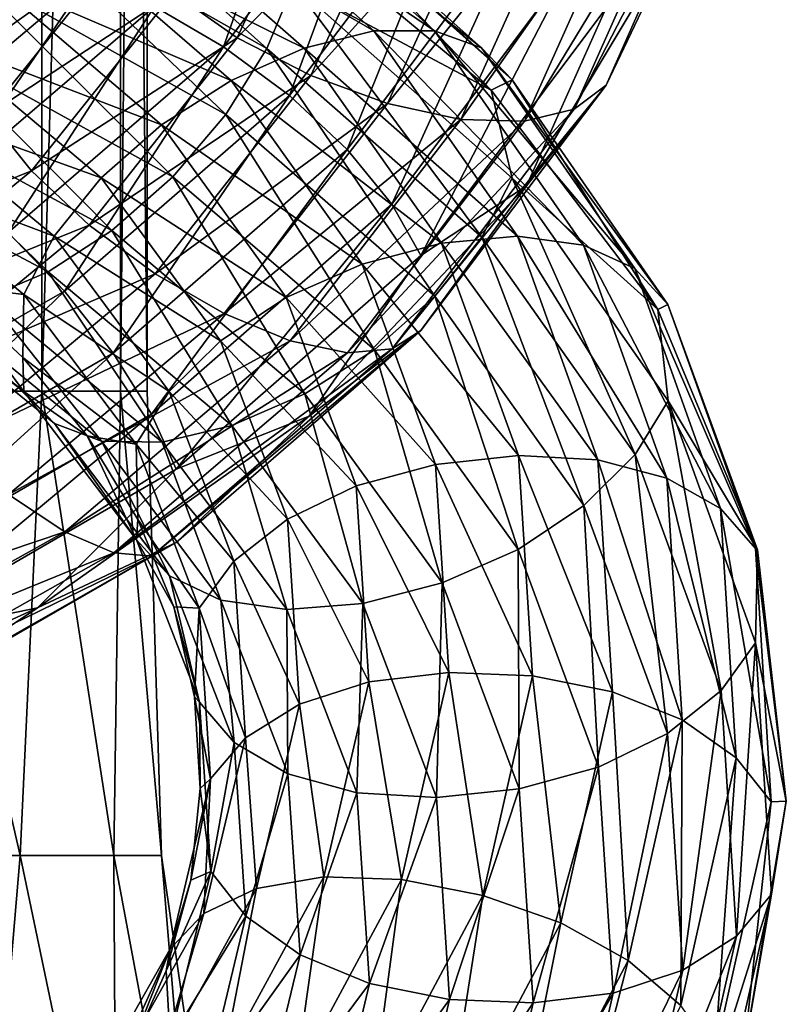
# Model space of a CAD drawing. Header units: metres. Extents: x -40 to 117, y -433 to 89.
# Tile 306 of 656: x 12 to 19, y -45 to -35. Entities that reach past the tile are written whole.
import ezdxf

# ---------------------------------------------------------------- set-up
doc = ezdxf.new("R2010")
doc.units = ezdxf.units.M
doc.layers.add('solid_506114_24501146_02', color=7, linetype='CONTINUOUS')

msp = doc.modelspace()

# ---------------------------------------------------------------- linework, layer by layer
at = {"layer": 'solid_506114_24501146_02'}
for points in [[(12.010345, -13.330127, 388.975098), (10.808996, -13.330127, 391.222565), (10.809105, -38.925568, 391.222412)], [(10.808996, -13.330127, 376.777435), (12.010345, -13.330127, 379.024902), (10.809105, -38.925568, 376.777588)], [(12.010345, -13.330127, 388.975098), (10.809105, -38.925568, 391.222412), (12.010434, -38.925568, 388.974884)], [(12.010345, -13.330127, 379.024902), (12.010434, -38.925568, 379.025116), (10.809105, -38.925568, 376.777588)], [(12.7502, -13.330127, 386.536224), (12.010345, -13.330127, 388.975098), (12.010434, -38.925568, 388.974884)], [(12.010345, -13.330127, 379.024902), (12.7502, -13.330127, 381.463776), (12.010434, -38.925568, 379.025116)], [(12.7502, -13.330127, 386.536224), (12.010434, -38.925568, 388.974884), (12.750209, -38.925568, 386.536163)], [(12.7502, -13.330127, 381.463776), (12.750209, -38.925568, 381.463837), (12.010434, -38.925568, 379.025116)], [(12.7502, -13.330127, 386.536224), (12.750209, -38.925568, 386.536163), (13, -38.925568, 384)], [(13, -13.330127, 384), (12.7502, -13.330127, 386.536224), (13, -38.925568, 384)], [(12.7502, -13.330127, 381.463776), (13, -13.330127, 384), (12.750209, -38.925568, 381.463837)], [(13, -13.330127, 384), (13, -38.925568, 384), (12.750209, -38.925568, 381.463837)], [(13.069021, -35.31535, 893.441772), (14.527648, -33.407558, 895.348816), (13.716538, -35.693203, 893.20752)], [(14.527648, -33.407558, 895.348816), (15.247434, -33.674156, 895.182068), (13.716538, -35.693203, 893.20752)], [(18.419935, -33.533875, 899.626343), (18.10021, -33.817287, 900.194336), (17.004879, -36.278214, 897.850708)], [(17.305256, -36.052078, 897.25885), (18.419935, -33.533875, 899.626343), (17.004879, -36.278214, 897.850708)], [(18.008055, -34.582973, 897.750366), (18.419935, -33.533875, 899.626343), (17.305256, -36.052078, 897.25885)], [(11.804638, -33.639141, 931.454529), (11.599738, -34.280628, 931.817078), (14.123485, -35.709156, 929.714722)], [(14.372965, -35.107059, 929.32843), (11.804638, -33.639141, 931.454529), (14.123485, -35.709156, 929.714722)], [(13.844773, -35.609489, 899.35321), (14.736554, -33.680141, 901.370056), (13.245987, -35.188141, 899.186646)], [(13.716538, -35.693203, 893.20752), (15.247434, -33.674156, 895.182068), (14.33663, -36.151161, 893.138733)], [(15.470253, -33.922112, 901.435791), (14.736554, -33.680141, 901.370056), (13.844773, -35.609489, 899.35321)], [(15.247434, -33.674156, 895.182068), (15.936733, -34.027531, 895.179932), (14.33663, -36.151161, 893.138733)], [(13.236331, -33.869415, 926.305115), (13.733657, -33.795155, 926.885315), (15.695271, -35.543243, 924.596008)], [(13.733657, -33.795155, 926.885315), (14.120585, -33.900879, 927.535461), (16.137466, -35.7033, 925.190857)], [(15.695271, -35.543243, 924.596008), (13.733657, -33.795155, 926.885315), (16.137466, -35.7033, 925.190857)], [(18.10021, -33.817287, 900.194336), (17.605757, -34.013447, 900.697754), (16.540348, -36.391399, 898.397034)], [(17.004879, -36.278214, 897.850708), (18.10021, -33.817287, 900.194336), (16.540348, -36.391399, 898.397034)], [(12.663831, -34.12096, 925.84082), (13.236331, -33.869415, 926.305115), (15.126912, -35.543797, 924.083923)], [(15.126912, -35.543797, 924.083923), (13.236331, -33.869415, 926.305115), (15.695271, -35.543243, 924.596008)], [(14.120585, -33.900879, 927.535461), (14.371405, -34.169289, 928.198181), (16.42411, -36.003273, 925.814819)], [(16.137466, -35.7033, 925.190857), (14.120585, -33.900879, 927.535461), (16.42411, -36.003273, 925.814819)], [(14.534073, -35.963039, 899.343201), (15.470253, -33.922112, 901.435791), (13.844773, -35.609489, 899.35321)], [(16.236403, -34.066006, 901.339661), (15.470253, -33.922112, 901.435791), (14.534073, -35.963039, 899.343201)], [(14.33663, -36.151161, 893.138733), (15.936733, -34.027531, 895.179932), (14.875297, -36.656277, 893.251526)], [(15.25386, -36.225471, 899.169983), (16.236403, -34.066006, 901.339661), (14.534073, -35.963039, 899.343201)], [(15.936733, -34.027531, 895.179932), (16.535521, -34.44416, 895.35321), (14.875297, -36.656277, 893.251526)], [(16.969513, -34.099754, 901.090271), (16.236403, -34.066006, 901.339661), (15.25386, -36.225471, 899.169983)], [(17.605757, -34.013447, 900.697754), (16.969513, -34.099754, 901.090271), (15.942605, -36.374805, 898.848938)], [(16.540348, -36.391399, 898.397034), (17.605757, -34.013447, 900.697754), (15.942605, -36.374805, 898.848938)], [(12.066009, -34.517288, 925.520691), (12.663831, -34.12096, 925.84082), (14.472639, -35.707539, 923.695679)], [(14.472639, -35.707539, 923.695679), (12.663831, -34.12096, 925.84082), (15.126912, -35.543797, 924.083923)], [(14.371405, -34.169289, 928.198181), (14.091612, -34.325684, 929.164795), (16.228243, -36.100269, 926.820129)], [(16.42411, -36.003273, 925.814819), (14.371405, -34.169289, 928.198181), (16.228243, -36.100269, 926.820129)], [(15.942605, -36.374805, 898.848938), (16.969513, -34.099754, 901.090271), (15.25386, -36.225471, 899.169983)], [(11.225283, -35.846016, 896.665771), (12.478129, -34.282131, 898.405396), (11.617095, -34.902359, 896.732849)], [(12.78012, -34.732399, 898.859192), (12.478129, -34.282131, 898.405396), (11.225283, -35.846016, 896.665771)], [(11.599738, -34.280628, 931.817078), (11.282862, -34.956512, 932.001038), (13.737666, -36.329155, 929.939087)], [(14.123485, -35.709156, 929.714722), (11.599738, -34.280628, 931.817078), (13.737666, -36.329155, 929.939087)], [(16.228243, -36.100269, 926.820129), (14.091612, -34.325684, 929.164795), (14.372965, -35.107059, 929.32843)], [(14.875297, -36.656277, 893.251526), (16.535521, -34.44416, 895.35321), (15.29439, -37.170444, 893.532532)], [(16.535521, -34.44416, 895.35321), (17.001387, -34.892231, 895.684265), (15.29439, -37.170444, 893.532532)], [(11.493967, -35.023659, 925.370972), (12.066009, -34.517288, 925.520691), (13.789429, -36.009941, 923.453247)], [(13.789429, -36.009941, 923.453247), (12.066009, -34.517288, 925.520691), (14.472639, -35.707539, 923.695679)], [(16.559053, -36.998337, 895.483704), (18.008055, -34.582973, 897.750366), (17.305256, -36.052078, 897.25885)], [(17.303377, -35.334469, 896.137207), (18.008055, -34.582973, 897.750366), (16.559053, -36.998337, 895.483704)], [(11.496952, -36.336807, 897.085327), (12.78012, -34.732399, 898.859192), (11.225283, -35.846016, 896.665771)], [(13.245987, -35.188141, 899.186646), (12.78012, -34.732399, 898.859192), (11.496952, -36.336807, 897.085327)], [(15.29439, -37.170444, 893.532532), (17.001387, -34.892231, 895.684265), (15.566059, -37.652172, 893.949463)], [(17.001387, -34.892231, 895.684265), (17.303377, -35.334469, 896.137207), (15.566059, -37.652172, 893.949463)], [(10.155786, -36.394207, 892.70343), (11.911701, -34.930122, 894.328857), (10.614245, -36.599205, 892.151306)], [(11.493811, -34.96051, 894.920044), (11.911701, -34.930122, 894.328857), (10.155786, -36.394207, 892.70343)], [(11.911701, -34.930122, 894.328857), (12.449428, -35.050598, 893.822571), (10.614245, -36.599205, 892.151306)], [(11.282862, -34.956512, 932.001038), (10.875117, -35.609482, 931.981506), (13.241209, -36.913685, 929.973877)], [(13.737666, -36.329155, 929.939087), (11.282862, -34.956512, 932.001038), (13.241209, -36.913685, 929.973877)], [(10.614245, -36.599205, 892.151306), (12.449428, -35.050598, 893.822571), (11.142504, -36.959435, 891.716125)], [(10.99751, -35.605034, 925.414978), (11.493967, -35.023659, 925.370972), (13.135681, -36.42453, 923.376587)], [(12.449428, -35.050598, 893.822571), (13.069021, -35.31535, 893.441772), (11.142504, -36.959435, 891.716125)], [(13.135681, -36.42453, 923.376587), (11.493967, -35.023659, 925.370972), (13.789429, -36.009941, 923.453247)], [(14.372965, -35.107059, 929.32843), (14.123485, -35.709156, 929.714722), (16.140779, -37.480553, 927.345825)], [(16.425894, -36.924751, 926.93219), (14.372965, -35.107059, 929.32843), (16.140779, -37.480553, 927.345825)], [(16.228243, -36.100269, 926.820129), (14.372965, -35.107059, 929.32843), (16.425894, -36.924751, 926.93219)], [(11.916044, -36.858814, 897.36322), (13.245987, -35.188141, 899.186646), (11.496952, -36.336807, 897.085327)], [(13.844773, -35.609489, 899.35321), (13.245987, -35.188141, 899.186646), (11.916044, -36.858814, 897.36322)], [(11.142504, -36.959435, 891.716125), (13.069021, -35.31535, 893.441772), (11.69457, -37.435387, 891.423401)], [(13.069021, -35.31535, 893.441772), (13.716538, -35.693203, 893.20752), (11.69457, -37.435387, 891.423401)], [(15.566059, -37.652172, 893.949463), (17.303377, -35.334469, 896.137207), (16.559053, -36.998337, 895.483704)], [(14.472639, -35.707539, 923.695679), (15.126912, -35.543797, 924.083923), (16.473646, -37.471413, 921.681824)], [(15.126912, -35.543797, 924.083923), (15.695271, -35.543243, 924.596008), (17.092607, -37.553654, 922.118591)], [(16.473646, -37.471413, 921.681824), (15.126912, -35.543797, 924.083923), (17.092607, -37.553654, 922.118591)], [(15.695271, -35.543243, 924.596008), (16.137466, -35.7033, 925.190857), (17.574169, -37.774868, 922.6521)], [(17.092607, -37.553654, 922.118591), (15.695271, -35.543243, 924.596008), (17.574169, -37.774868, 922.6521)], [(10.875117, -35.609482, 931.981506), (10.405294, -36.189011, 931.756165), (12.669168, -37.417023, 929.813049)], [(10.611691, -36.216808, 925.643677), (10.99751, -35.605034, 925.414978), (12.568314, -36.924282, 923.482727)], [(13.241209, -36.913685, 929.973877), (10.875117, -35.609482, 931.981506), (12.669168, -37.417023, 929.813049)], [(12.568314, -36.924282, 923.482727), (10.99751, -35.605034, 925.414978), (13.135681, -36.42453, 923.376587)], [(12.454711, -37.367878, 897.468262), (13.844773, -35.609489, 899.35321), (11.916044, -36.858814, 897.36322)], [(14.534073, -35.963039, 899.343201), (13.844773, -35.609489, 899.35321), (12.454711, -37.367878, 897.468262)], [(11.69457, -37.435387, 891.423401), (13.716538, -35.693203, 893.20752), (12.223253, -37.985523, 891.296814)], [(13.716538, -35.693203, 893.20752), (14.33663, -36.151161, 893.138733), (12.223253, -37.985523, 891.296814)], [(14.123485, -35.709156, 929.714722), (13.737666, -36.329155, 929.939087), (15.699854, -38.034645, 927.616882)], [(13.789429, -36.009941, 923.453247), (14.472639, -35.707539, 923.695679), (15.761125, -37.536625, 921.377625)], [(16.140779, -37.480553, 927.345825), (14.123485, -35.709156, 929.714722), (15.699854, -38.034645, 927.616882)], [(15.761125, -37.536625, 921.377625), (14.472639, -35.707539, 923.695679), (16.473646, -37.471413, 921.681824)], [(16.137466, -35.7033, 925.190857), (16.42411, -36.003273, 925.814819), (17.886333, -38.110519, 923.232971)], [(17.574169, -37.774868, 922.6521), (16.137466, -35.7033, 925.190857), (17.886333, -38.110519, 923.232971)], [(13.074802, -37.824543, 897.389404), (14.534073, -35.963039, 899.343201), (12.454711, -37.367878, 897.468262)], [(15.25386, -36.225471, 899.169983), (14.534073, -35.963039, 899.343201), (13.074802, -37.824543, 897.389404)], [(13.135681, -36.42453, 923.376587), (13.789429, -36.009941, 923.453247), (15.017089, -37.733734, 921.221008)], [(15.017089, -37.733734, 921.221008), (13.789429, -36.009941, 923.453247), (15.761125, -37.536625, 921.377625)], [(16.42411, -36.003273, 925.814819), (16.228243, -36.100269, 926.820129), (17.790586, -38.158249, 924.266235)], [(17.886333, -38.110519, 923.232971), (16.42411, -36.003273, 925.814819), (17.790586, -38.158249, 924.266235)], [(17.305256, -36.052078, 897.25885), (17.004879, -36.278214, 897.850708), (15.29753, -38.528019, 895.668396)], [(15.567748, -38.354877, 895.054932), (17.305256, -36.052078, 897.25885), (15.29753, -38.528019, 895.668396)], [(16.559053, -36.998337, 895.483704), (17.305256, -36.052078, 897.25885), (15.567748, -38.354877, 895.054932)], [(17.790586, -38.158249, 924.266235), (16.228243, -36.100269, 926.820129), (16.425894, -36.924751, 926.93219)], [(10.405294, -36.189011, 931.756165), (9.914298, -36.654984, 931.357727), (12.071345, -37.805389, 929.483337)], [(10.362211, -36.808411, 926.028076), (10.611691, -36.216808, 925.643677), (12.127387, -37.470512, 923.758362)], [(12.669168, -37.417023, 929.813049), (10.405294, -36.189011, 931.756165), (12.071345, -37.805389, 929.483337)], [(12.127387, -37.470512, 923.758362), (10.611691, -36.216808, 925.643677), (12.568314, -36.924282, 923.482727)], [(12.223253, -37.985523, 891.296814), (14.33663, -36.151161, 893.138733), (12.682514, -38.568592, 891.3573)], [(14.33663, -36.151161, 893.138733), (14.875297, -36.656277, 893.251526), (12.682514, -38.568592, 891.3573)], [(13.72232, -38.196545, 897.145935), (15.25386, -36.225471, 899.169983), (13.074802, -37.824543, 897.389404)], [(15.942605, -36.374805, 898.848938), (15.25386, -36.225471, 899.169983), (13.72232, -38.196545, 897.145935)], [(17.004879, -36.278214, 897.850708), (16.540348, -36.391399, 898.397034), (14.87964, -38.564472, 896.253784)], [(15.29753, -38.528019, 895.668396), (17.004879, -36.278214, 897.850708), (14.87964, -38.564472, 896.253784)], [(11.916044, -36.858814, 897.36322), (11.496952, -36.336807, 897.085327), (9.802175, -37.712502, 895.47522)], [(13.737666, -36.329155, 929.939087), (13.241209, -36.913685, 929.973877), (15.132486, -38.538277, 927.714783)], [(14.341913, -38.452732, 896.759766), (15.942605, -36.374805, 898.848938), (13.72232, -38.196545, 897.145935)], [(15.699854, -38.034645, 927.616882), (13.737666, -36.329155, 929.939087), (15.132486, -38.538277, 927.714783)], [(16.540348, -36.391399, 898.397034), (15.942605, -36.374805, 898.848938), (14.341913, -38.452732, 896.759766)], [(14.87964, -38.564472, 896.253784), (16.540348, -36.391399, 898.397034), (14.341913, -38.452732, 896.759766)], [(12.568314, -36.924282, 923.482727), (13.135681, -36.42453, 923.376587), (14.305139, -38.045502, 921.224915)], [(14.305139, -38.045502, 921.224915), (13.135681, -36.42453, 923.376587), (15.017089, -37.733734, 921.221008)], [(12.071345, -37.805389, 929.483337), (9.914298, -36.654984, 931.357727), (11.498844, -38.046558, 929.013916)], [(12.682514, -38.568592, 891.3573), (14.875297, -36.656277, 893.251526), (13.039827, -39.14093, 891.594971)], [(14.875297, -36.656277, 893.251526), (15.29439, -37.170444, 893.532532), (13.039827, -39.14093, 891.594971)], [(10.159488, -38.292824, 895.710266), (11.916044, -36.858814, 897.36322), (9.802175, -37.712502, 895.47522)], [(12.454711, -37.367878, 897.468262), (11.916044, -36.858814, 897.36322), (10.159488, -38.292824, 895.710266)], [(11.842274, -38.017136, 924.171509), (11.102055, -37.926876, 925.575073), (10.362211, -36.808411, 926.028076)], [(11.842274, -38.017136, 924.171509), (10.362211, -36.808411, 926.028076), (12.127387, -37.470512, 923.758362)], [(12.127387, -37.470512, 923.758362), (12.568314, -36.924282, 923.482727), (13.687259, -38.453907, 921.399536)], [(13.687259, -38.453907, 921.399536), (12.568314, -36.924282, 923.482727), (14.305139, -38.045502, 921.224915)], [(13.241209, -36.913685, 929.973877), (12.669168, -37.417023, 929.813049), (14.478739, -38.95142, 927.628967)], [(15.132486, -38.538277, 927.714783), (13.241209, -36.913685, 929.973877), (14.478739, -38.95142, 927.628967)], [(16.425894, -36.924751, 926.93219), (16.140779, -37.480553, 927.345825), (17.577778, -39.518532, 924.779236)], [(17.888275, -39.014355, 924.335632), (16.425894, -36.924751, 926.93219), (17.577778, -39.518532, 924.779236)], [(17.790586, -38.158249, 924.266235), (16.425894, -36.924751, 926.93219), (17.888275, -39.014355, 924.335632)], [(14.518455, -39.159443, 893.398987), (16.559053, -36.998337, 895.483704), (15.567748, -38.354877, 895.054932)], [(15.566059, -37.652172, 893.949463), (16.559053, -36.998337, 895.483704), (14.518455, -39.159443, 893.398987)], [(13.039827, -39.14093, 891.594971), (15.29439, -37.170444, 893.532532), (13.27145, -39.657356, 891.980713)], [(15.29439, -37.170444, 893.532532), (15.566059, -37.652172, 893.949463), (13.27145, -39.657356, 891.980713)], [(10.61875, -38.879173, 895.762024), (12.454711, -37.367878, 897.468262), (10.159488, -38.292824, 895.710266)], [(13.074802, -37.824543, 897.389404), (12.454711, -37.367878, 897.468262), (10.61875, -38.879173, 895.762024)], [(12.669168, -37.417023, 929.813049), (12.071345, -37.805389, 929.483337), (13.795527, -39.247799, 927.379211)], [(14.478739, -38.95142, 927.628967), (12.669168, -37.417023, 929.813049), (13.795527, -39.247799, 927.379211)], [(11.69457, -37.435387, 891.423401), (12.223253, -37.985523, 891.296814), (9.669617, -39.44997, 889.699524)], [(11.842274, -38.017136, 924.171509), (12.127387, -37.470512, 923.758362), (13.207077, -38.926876, 921.726807)], [(13.207077, -38.926876, 921.726807), (12.127387, -37.470512, 923.758362), (13.687259, -38.453907, 921.399536)], [(16.140779, -37.480553, 927.345825), (15.699854, -38.034645, 927.616882), (17.097597, -39.998962, 925.101624)], [(15.761125, -37.536625, 921.377625), (16.473646, -37.471413, 921.681824), (17.229527, -39.569004, 919.169006)], [(17.577778, -39.518532, 924.779236), (16.140779, -37.480553, 927.345825), (17.097597, -39.998962, 925.101624)], [(16.473646, -37.471413, 921.681824), (17.092607, -37.553654, 922.118591), (17.876886, -39.74015, 919.52594)], [(17.229527, -39.569004, 919.169006), (16.473646, -37.471413, 921.681824), (17.876886, -39.74015, 919.52594)], [(15.017089, -37.733734, 921.221008), (15.761125, -37.536625, 921.377625), (16.48431, -39.528511, 918.953735)], [(16.48431, -39.528511, 918.953735), (15.761125, -37.536625, 921.377625), (17.229527, -39.569004, 919.169006)], [(17.092607, -37.553654, 922.118591), (17.574169, -37.774868, 922.6521), (18.380545, -40.027119, 919.994446)], [(17.876886, -39.74015, 919.52594), (17.092607, -37.553654, 922.118591), (18.380545, -40.027119, 919.994446)], [(13.27145, -39.657356, 891.980713), (15.566059, -37.652172, 893.949463), (14.518455, -39.159443, 893.398987)], [(11.844056, -38.927197, 925.275024), (10.363771, -37.731106, 927.140137), (11.102055, -37.926876, 925.575073)], [(10.614591, -37.999615, 927.792175), (10.363771, -37.731106, 927.140137), (11.844056, -38.927197, 925.275024)], [(14.305139, -38.045502, 921.224915), (15.017089, -37.733734, 921.221008), (15.706136, -39.612717, 918.887878)], [(15.706136, -39.612717, 918.887878), (15.017089, -37.733734, 921.221008), (16.48431, -39.528511, 918.953735)], [(17.574169, -37.774868, 922.6521), (17.886333, -38.110519, 923.232971), (18.707033, -40.401241, 920.529602)], [(18.380545, -40.027119, 919.994446), (17.574169, -37.774868, 922.6521), (18.707033, -40.401241, 920.529602)], [(11.147432, -39.426743, 895.623413), (13.074802, -37.824543, 897.389404), (10.61875, -38.879173, 895.762024)], [(13.72232, -38.196545, 897.145935), (13.074802, -37.824543, 897.389404), (11.147432, -39.426743, 895.623413)], [(12.071345, -37.805389, 929.483337), (11.498844, -38.046558, 929.013916), (13.141255, -39.402824, 926.987793)], [(13.795527, -39.247799, 927.379211), (12.071345, -37.805389, 929.483337), (13.141255, -39.402824, 926.987793)], [(11.844056, -38.927197, 925.275024), (11.102055, -37.926876, 925.575073), (11.832876, -38.608093, 924.544556)], [(11.842274, -38.017136, 924.171509), (11.832876, -38.608093, 924.544556), (11.102055, -37.926876, 925.575073)], [(9.669617, -39.44997, 889.699524), (12.223253, -37.985523, 891.296814), (10.032931, -40.097511, 889.717651)], [(12.223253, -37.985523, 891.296814), (12.682514, -38.568592, 891.3573), (10.032931, -40.097511, 889.717651)], [(12.130701, -39.228477, 925.889893), (10.614591, -37.999615, 927.792175), (11.844056, -38.927197, 925.275024)], [(11.001519, -38.11116, 928.43512), (10.614591, -37.999615, 927.792175), (12.130701, -39.228477, 925.889893)], [(11.498844, -38.046558, 929.013916), (11.001519, -38.11116, 928.43512), (12.572896, -39.394577, 926.477905)], [(13.141255, -39.402824, 926.987793), (11.498844, -38.046558, 929.013916), (12.572896, -39.394577, 926.477905)], [(12.89658, -39.423332, 922.171509), (11.832876, -38.608093, 924.544556), (11.842274, -38.017136, 924.171509)], [(12.89658, -39.423332, 922.171509), (11.842274, -38.017136, 924.171509), (13.207077, -38.926876, 921.726807)], [(13.687259, -38.453907, 921.399536), (14.305139, -38.045502, 921.224915), (14.961518, -39.814289, 918.976929)], [(14.961518, -39.814289, 918.976929), (14.305139, -38.045502, 921.224915), (15.706136, -39.612717, 918.887878)], [(15.699854, -38.034645, 927.616882), (15.132486, -38.538277, 927.714783), (16.479717, -40.412045, 925.269104)], [(17.097597, -39.998962, 925.101624), (15.699854, -38.034645, 927.616882), (16.479717, -40.412045, 925.269104)], [(12.572896, -39.394577, 926.477905), (11.001519, -38.11116, 928.43512), (12.130701, -39.228477, 925.889893)], [(17.886333, -38.110519, 923.232971), (17.790586, -38.158249, 924.266235), (18.725084, -40.413933, 921.577087)], [(18.725084, -40.413933, 921.577087), (17.790586, -38.158249, 924.266235), (17.888275, -39.014355, 924.335632)], [(18.707033, -40.401241, 920.529602), (17.886333, -38.110519, 923.232971), (18.725084, -40.413933, 921.577087)], [(11.699498, -39.895386, 895.319153), (13.72232, -38.196545, 897.145935), (11.147432, -39.426743, 895.623413)], [(14.341913, -38.452732, 896.759766), (13.72232, -38.196545, 897.145935), (11.699498, -39.895386, 895.319153)], [(15.567748, -38.354877, 895.054932), (15.29753, -38.528019, 895.668396), (13.042505, -40.472923, 893.704407)], [(13.272891, -40.346642, 893.072205), (15.567748, -38.354877, 895.054932), (13.042505, -40.472923, 893.704407)], [(14.518455, -39.159443, 893.398987), (15.567748, -38.354877, 895.054932), (13.272891, -40.346642, 893.072205)], [(12.227757, -40.245857, 894.876465), (14.341913, -38.452732, 896.759766), (11.699498, -39.895386, 895.319153)], [(14.87964, -38.564472, 896.253784), (14.341913, -38.452732, 896.759766), (12.227757, -40.245857, 894.876465)], [(15.29753, -38.528019, 895.668396), (14.87964, -38.564472, 896.253784), (12.686216, -40.441593, 894.323608)], [(13.042505, -40.472923, 893.704407), (15.29753, -38.528019, 895.668396), (12.686216, -40.441593, 894.323608)], [(13.207077, -38.926876, 921.726807), (13.687259, -38.453907, 921.399536), (14.315287, -40.124851, 919.223816)], [(14.315287, -40.124851, 919.223816), (13.687259, -38.453907, 921.399536), (14.961518, -39.814289, 918.976929)], [(10.032931, -40.097511, 889.717651), (12.682514, -38.568592, 891.3573), (10.315597, -40.717876, 889.920227)], [(12.682514, -38.568592, 891.3573), (13.039827, -39.14093, 891.594971), (10.315597, -40.717876, 889.920227)], [(11.844056, -38.927197, 925.275024), (11.832876, -38.608093, 924.544556), (12.437947, -39.345848, 923.472839)], [(12.89658, -39.423332, 922.171509), (12.437947, -39.345848, 923.472839), (11.832876, -38.608093, 924.544556)], [(12.686216, -40.441593, 894.323608), (14.87964, -38.564472, 896.253784), (12.227757, -40.245857, 894.876465)], [(15.132486, -38.538277, 927.714783), (14.478739, -38.95142, 927.628967), (15.767767, -40.724121, 925.266052)], [(16.479717, -40.412045, 925.269104), (15.132486, -38.538277, 927.714783), (15.767767, -40.724121, 925.266052)], [(10.809105, -38.925568, 391.222412), (10.526059, -43.283356, 391.948914), (11.807441, -43.283356, 389.879395)], [(10.809105, -38.925568, 376.777588), (11.807441, -43.283356, 378.120605), (10.526059, -43.283356, 376.051086)], [(12.010434, -38.925568, 388.974884), (10.809105, -38.925568, 391.222412), (11.807441, -43.283356, 389.879395)], [(10.809105, -38.925568, 376.777588), (12.010434, -38.925568, 379.025116), (11.807441, -43.283356, 378.120605)], [(12.010434, -38.925568, 388.974884), (11.807441, -43.283356, 389.879395), (12.686735, -43.283356, 387.60968)], [(12.010434, -38.925568, 379.025116), (12.686735, -43.283356, 380.39032), (11.807441, -43.283356, 378.120605)], [(12.898522, -40.31979, 923.265076), (11.844056, -38.927197, 925.275024), (12.437947, -39.345848, 923.472839)], [(12.130701, -39.228477, 925.889893), (11.844056, -38.927197, 925.275024), (12.898522, -40.31979, 923.265076)], [(12.750209, -38.925568, 386.536163), (12.010434, -38.925568, 388.974884), (12.686735, -43.283356, 387.60968)], [(12.010434, -38.925568, 379.025116), (12.750209, -38.925568, 381.463837), (12.686735, -43.283356, 380.39032)], [(12.750209, -38.925568, 386.536163), (12.686735, -43.283356, 387.60968), (13.133998, -43.283356, 385.217041)], [(12.750209, -38.925568, 381.463837), (13.133998, -43.283356, 382.782959), (12.686735, -43.283356, 380.39032)], [(13, -38.925568, 384), (12.750209, -38.925568, 386.536163), (13.133998, -43.283356, 385.217041)], [(12.750209, -38.925568, 381.463837), (13, -38.925568, 384), (13.133998, -43.283356, 382.782959)], [(12.89658, -39.423332, 922.171509), (13.207077, -38.926876, 921.726807), (13.813073, -40.519417, 919.605591)], [(13, -38.925568, 384), (13.133998, -43.283356, 385.217041), (13.133998, -43.283356, 382.782959)], [(13.813073, -40.519417, 919.605591), (13.207077, -38.926876, 921.726807), (14.315287, -40.124851, 919.223816)], [(14.478739, -38.95142, 927.628967), (13.795527, -39.247799, 927.379211), (15.023731, -40.917339, 925.104675)], [(15.767767, -40.724121, 925.266052), (14.478739, -38.95142, 927.628967), (15.023731, -40.917339, 925.104675)], [(17.888275, -39.014355, 924.335632), (17.577778, -39.518532, 924.779236), (18.384319, -41.73563, 922.091309)], [(18.709064, -41.286606, 921.616211), (17.888275, -39.014355, 924.335632), (18.384319, -41.73563, 922.091309)], [(18.725084, -40.413933, 921.577087), (17.888275, -39.014355, 924.335632), (18.709064, -41.286606, 921.616211)], [(10.315597, -40.717876, 889.920227), (13.039827, -39.14093, 891.594971), (10.498829, -41.26284, 890.280701)], [(13.039827, -39.14093, 891.594971), (13.27145, -39.657356, 891.980713), (10.498829, -41.26284, 890.280701)], [(11.969703, -40.957703, 891.566223), (14.518455, -39.159443, 893.398987), (13.272891, -40.346642, 893.072205)], [(13.27145, -39.657356, 891.980713), (14.518455, -39.159443, 893.398987), (11.969703, -40.957703, 891.566223)], [(13.210687, -40.658081, 923.838623), (12.130701, -39.228477, 925.889893), (12.898522, -40.31979, 923.265076)], [(12.572896, -39.394577, 926.477905), (12.130701, -39.228477, 925.889893), (13.210687, -40.658081, 923.838623)], [(13.795527, -39.247799, 927.379211), (13.141255, -39.402824, 926.987793), (14.311209, -40.975681, 924.799377)], [(15.023731, -40.917339, 925.104675), (13.795527, -39.247799, 927.379211), (14.311209, -40.975681, 924.799377)], [(12.898522, -40.31979, 923.265076), (12.437947, -39.345848, 923.472839), (12.911633, -40.129894, 922.368713)], [(12.89658, -39.423332, 922.171509), (12.911633, -40.129894, 922.368713), (12.437947, -39.345848, 923.472839)], [(13.692249, -40.885578, 924.365784), (12.572896, -39.394577, 926.477905), (13.210687, -40.658081, 923.838623)], [(13.141255, -39.402824, 926.987793), (12.572896, -39.394577, 926.477905), (13.692249, -40.885578, 924.365784)], [(13.488329, -40.962257, 920.083435), (12.911633, -40.129894, 922.368713), (12.89658, -39.423332, 922.171509)], [(13.488329, -40.962257, 920.083435), (12.89658, -39.423332, 922.171509), (13.813073, -40.519417, 919.605591)], [(14.311209, -40.975681, 924.799377), (13.141255, -39.402824, 926.987793), (13.692249, -40.885578, 924.365784)], [(15.706136, -39.612717, 918.887878), (16.48431, -39.528511, 918.953735), (16.615452, -41.598217, 916.493408)], [(16.48431, -39.528511, 918.953735), (17.229527, -39.569004, 919.169006), (17.366596, -41.747829, 916.618042)], [(16.615452, -41.598217, 916.493408), (16.48431, -39.528511, 918.953735), (17.366596, -41.747829, 916.618042)], [(17.577778, -39.518532, 924.779236), (17.097597, -39.998962, 925.101624), (17.882107, -42.137222, 922.467834)], [(18.384319, -41.73563, 922.091309), (17.577778, -39.518532, 924.779236), (17.882107, -42.137222, 922.467834)], [(14.961518, -39.814289, 918.976929), (15.706136, -39.612717, 918.887878), (15.831085, -41.565926, 916.52002)], [(15.831085, -41.565926, 916.52002), (15.706136, -39.612717, 918.887878), (16.615452, -41.598217, 916.493408)], [(17.229527, -39.569004, 919.169006), (17.876886, -39.74015, 919.52594), (18.019106, -42.010799, 916.893738)], [(17.366596, -41.747829, 916.618042), (17.229527, -39.569004, 919.169006), (18.019106, -42.010799, 916.893738)], [(10.498829, -41.26284, 890.280701), (13.27145, -39.657356, 891.980713), (11.969703, -40.957703, 891.566223)], [(14.315287, -40.124851, 919.223816), (14.961518, -39.814289, 918.976929), (15.080544, -41.653824, 916.69574)], [(15.080544, -41.653824, 916.69574), (14.961518, -39.814289, 918.976929), (15.831085, -41.565926, 916.52002)], [(17.876886, -39.74015, 919.52594), (18.380545, -40.027119, 919.994446), (18.526772, -42.365738, 917.295837)], [(18.019106, -42.010799, 916.893738), (17.876886, -39.74015, 919.52594), (18.526772, -42.365738, 917.295837)], [(12.227757, -40.245857, 894.876465), (11.699498, -39.895386, 895.319153), (9.255283, -41.245846, 893.73468)], [(17.097597, -39.998962, 925.101624), (16.479717, -40.412045, 925.269104), (17.235874, -42.453308, 922.708801)], [(17.882107, -42.137222, 922.467834), (17.097597, -39.998962, 925.101624), (17.235874, -42.453308, 922.708801)], [(18.380545, -40.027119, 919.994446), (18.707033, -40.401241, 920.529602), (18.855856, -42.779701, 917.784302)], [(18.526772, -42.365738, 917.295837), (18.380545, -40.027119, 919.994446), (18.855856, -42.779701, 917.784302)], [(12.898522, -40.31979, 923.265076), (12.911633, -40.129894, 922.368713), (13.248692, -40.949665, 921.241211)], [(13.488329, -40.962257, 920.083435), (13.248692, -40.949665, 921.241211), (12.911633, -40.129894, 922.368713)], [(13.813073, -40.519417, 919.605591), (14.315287, -40.124851, 919.223816), (14.429172, -41.863503, 917.016113)], [(14.429172, -41.863503, 917.016113), (14.315287, -40.124851, 919.223816), (15.080544, -41.653824, 916.69574)], [(9.673181, -41.674549, 893.246155), (12.227757, -40.245857, 894.876465), (9.255283, -41.245846, 893.73468)], [(12.686216, -40.441593, 894.323608), (12.227757, -40.245857, 894.876465), (9.673181, -41.674549, 893.246155)], [(13.272891, -40.346642, 893.072205), (13.042505, -40.472923, 893.704407), (10.317715, -42.027752, 892.008484)], [(10.499969, -41.940536, 891.360962), (13.272891, -40.346642, 893.072205), (10.317715, -42.027752, 892.008484)], [(11.969703, -40.957703, 891.566223), (13.272891, -40.346642, 893.072205), (10.499969, -41.940536, 891.360962)], [(13.490359, -41.844521, 921.166199), (12.898522, -40.31979, 923.265076), (13.248692, -40.949665, 921.241211)], [(13.210687, -40.658081, 923.838623), (12.898522, -40.31979, 923.265076), (13.490359, -41.844521, 921.166199)], [(10.03586, -41.940052, 892.655212), (12.686216, -40.441593, 894.323608), (9.673181, -41.674549, 893.246155)], [(13.042505, -40.472923, 893.704407), (12.686216, -40.441593, 894.323608), (10.03586, -41.940052, 892.655212)], [(10.317715, -42.027752, 892.008484), (13.042505, -40.472923, 893.704407), (10.03586, -41.940052, 892.655212)], [(16.479717, -40.412045, 925.269104), (15.767767, -40.724121, 925.266052), (16.491257, -42.657047, 922.793274)], [(17.235874, -42.453308, 922.708801), (16.479717, -40.412045, 925.269104), (16.491257, -42.657047, 922.793274)], [(18.707033, -40.401241, 920.529602), (18.725084, -40.413933, 921.577087), (18.996523, -42.774418, 918.830933)], [(18.855856, -42.779701, 917.784302), (18.707033, -40.401241, 920.529602), (18.996523, -42.774418, 918.830933)], [(18.996523, -42.774418, 918.830933), (18.725084, -40.413933, 921.577087), (18.709064, -41.286606, 921.616211)], [(13.488329, -40.962257, 920.083435), (13.813073, -40.519417, 919.605591), (13.922962, -42.177258, 917.453247)], [(13.922962, -42.177258, 917.453247), (13.813073, -40.519417, 919.605591), (14.429172, -41.863503, 917.016113)], [(13.816848, -42.222691, 921.695923), (13.210687, -40.658081, 923.838623), (13.490359, -41.844521, 921.166199)], [(13.692249, -40.885578, 924.365784), (13.210687, -40.658081, 923.838623), (13.816848, -42.222691, 921.695923)], [(15.767767, -40.724121, 925.266052), (15.023731, -40.917339, 925.104675), (15.713082, -42.739616, 922.725403)], [(16.491257, -42.657047, 922.793274), (15.767767, -40.724121, 925.266052), (15.713082, -42.739616, 922.725403)], [(14.320506, -42.516193, 922.158508), (13.692249, -40.885578, 924.365784), (13.816848, -42.222691, 921.695923)], [(14.311209, -40.975681, 924.799377), (13.692249, -40.885578, 924.365784), (14.320506, -42.516193, 922.158508)], [(15.023731, -40.917339, 925.104675), (14.311209, -40.975681, 924.799377), (14.967867, -42.694199, 922.511292)], [(15.713082, -42.739616, 922.725403), (15.023731, -40.917339, 925.104675), (14.967867, -42.694199, 922.511292)], [(8.989465, -42.328693, 890.016357), (11.969703, -40.957703, 891.566223), (10.499969, -41.940536, 891.360962)], [(10.498829, -41.26284, 890.280701), (11.969703, -40.957703, 891.566223), (8.989465, -42.328693, 890.016357)], [(13.490359, -41.844521, 921.166199), (13.248692, -40.949665, 921.241211), (13.444785, -41.794373, 920.099426)], [(13.488329, -40.962257, 920.083435), (13.444785, -41.794373, 920.099426), (13.248692, -40.949665, 921.241211)], [(13.595635, -42.564888, 917.964844), (13.444785, -41.794373, 920.099426), (13.488329, -40.962257, 920.083435)], [(13.595635, -42.564888, 917.964844), (13.488329, -40.962257, 920.083435), (13.922962, -42.177258, 917.453247)], [(14.967867, -42.694199, 922.511292), (14.311209, -40.975681, 924.799377), (14.320506, -42.516193, 922.158508)], [(18.709064, -41.286606, 921.616211), (18.384319, -41.73563, 922.091309), (18.530577, -44.038555, 919.361267)], [(18.857904, -43.646313, 918.854309), (18.709064, -41.286606, 921.616211), (18.530577, -44.038555, 919.361267)], [(18.996523, -42.774418, 918.830933), (18.709064, -41.286606, 921.616211), (18.857904, -43.646313, 918.854309)], [(15.080544, -41.653824, 916.69574), (15.831085, -41.565926, 916.52002), (15.387413, -43.508621, 914.184814)], [(15.387413, -43.508621, 914.184814), (15.831085, -41.565926, 916.52002), (16.149797, -43.656815, 914.067444)], [(15.831085, -41.565926, 916.52002), (16.615452, -41.598217, 916.493408), (16.149797, -43.656815, 914.067444)], [(14.429172, -41.863503, 917.016113), (15.080544, -41.653824, 916.69574), (14.657907, -43.483456, 914.445618)], [(14.657907, -43.483456, 914.445618), (15.080544, -41.653824, 916.69574), (15.387413, -43.508621, 914.184814)], [(16.149797, -43.656815, 914.067444), (16.615452, -41.598217, 916.493408), (16.87989, -43.915001, 914.103088)], [(16.615452, -41.598217, 916.493408), (17.366596, -41.747829, 916.618042), (16.87989, -43.915001, 914.103088)], [(16.87989, -43.915001, 914.103088), (17.366596, -41.747829, 916.618042), (17.514114, -44.269363, 914.298889)], [(17.366596, -41.747829, 916.618042), (18.019106, -42.010799, 916.893738), (17.514114, -44.269363, 914.298889)], [(18.384319, -41.73563, 922.091309), (17.882107, -42.137222, 922.467834), (18.024366, -44.358902, 919.792847)], [(18.530577, -44.038555, 919.361267), (18.384319, -41.73563, 922.091309), (18.024366, -44.358902, 919.792847)], [(13.490359, -41.844521, 921.166199), (13.444785, -41.794373, 920.099426), (13.498621, -42.652714, 918.952698)], [(13.595635, -42.564888, 917.964844), (13.498621, -42.652714, 918.952698), (13.444785, -41.794373, 920.099426)], [(13.597682, -43.432755, 919.036316), (13.490359, -41.844521, 921.166199), (13.498621, -42.652714, 918.952698)], [(13.816848, -42.222691, 921.695923), (13.490359, -41.844521, 921.166199), (13.597682, -43.432755, 919.036316)], [(13.922962, -42.177258, 917.453247), (14.429172, -41.863503, 917.016113), (14.024789, -43.5928, 914.838074)], [(14.024789, -43.5928, 914.838074), (14.429172, -41.863503, 917.016113), (14.657907, -43.483456, 914.445618)], [(17.514114, -44.269363, 914.298889), (18.019106, -42.010799, 916.893738), (18.007551, -44.691994, 914.635803)], [(18.019106, -42.010799, 916.893738), (18.526772, -42.365738, 917.295837), (18.007551, -44.691994, 914.635803)], [(13.532766, -43.82621, 915.32959), (13.922962, -42.177258, 917.453247), (14.024789, -43.5928, 914.838074)], [(13.595635, -42.564888, 917.964844), (13.922962, -42.177258, 917.453247), (13.532766, -43.82621, 915.32959)], [(13.926767, -43.852196, 919.521179), (13.816848, -42.222691, 921.695923), (13.597682, -43.432755, 919.036316)], [(14.320506, -42.516193, 922.158508), (13.816848, -42.222691, 921.695923), (13.926767, -43.852196, 919.521179)], [(17.882107, -42.137222, 922.467834), (17.235874, -42.453308, 922.708801), (17.372995, -44.574955, 920.108643)], [(18.024366, -44.358902, 919.792847), (17.882107, -42.137222, 922.467834), (17.372995, -44.574955, 920.108643)], [(18.007551, -44.691994, 914.635803), (18.526772, -42.365738, 917.295837), (18.327414, -45.145676, 915.078247)], [(18.526772, -42.365738, 917.295837), (18.855856, -42.779701, 917.784302), (18.327414, -45.145676, 915.078247)], [(17.235874, -42.453308, 922.708801), (16.491257, -42.657047, 922.793274), (16.622454, -44.666912, 920.282166)], [(17.372995, -44.574955, 920.108643), (17.235874, -42.453308, 922.708801), (16.622454, -44.666912, 920.282166)], [(13.214612, -44.158966, 915.874146), (13.40953, -43.513199, 917.810364), (13.595635, -42.564888, 917.964844)], [(13.214612, -44.158966, 915.874146), (13.595635, -42.564888, 917.964844), (13.532766, -43.82621, 915.32959)], [(13.595635, -42.564888, 917.964844), (13.40953, -43.513199, 917.810364), (13.498621, -42.652714, 918.952698)], [(14.434433, -44.213928, 919.917969), (14.320506, -42.516193, 922.158508), (13.926767, -43.852196, 919.521179)], [(14.967867, -42.694199, 922.511292), (14.320506, -42.516193, 922.158508), (14.434433, -44.213928, 919.917969)], [(13.597682, -43.432755, 919.036316), (13.498621, -42.652714, 918.952698), (13.40953, -43.513199, 917.810364)], [(16.491257, -42.657047, 922.793274), (15.713082, -42.739616, 922.725403), (15.838087, -44.635281, 920.30957)], [(16.622454, -44.666912, 920.282166), (16.491257, -42.657047, 922.793274), (15.838087, -44.635281, 920.30957)], [(15.086944, -44.482727, 920.188416), (14.967867, -42.694199, 922.511292), (14.434433, -44.213928, 919.917969)], [(15.713082, -42.739616, 922.725403), (14.967867, -42.694199, 922.511292), (15.086944, -44.482727, 920.188416)], [(15.838087, -44.635281, 920.30957), (15.713082, -42.739616, 922.725403), (15.086944, -44.482727, 920.188416)], [(18.327414, -45.145676, 915.078247), (18.855856, -42.779701, 917.784302), (18.596518, -45.139385, 916.110901)], [(18.596518, -45.139385, 916.110901), (18.996523, -42.774418, 918.830933), (18.857904, -43.646313, 918.854309)], [(18.855856, -42.779701, 917.784302), (18.996523, -42.774418, 918.830933), (18.596518, -45.139385, 916.110901)], [(11.807441, -43.283356, 389.879395), (10.526059, -43.283356, 391.948914), (11.4407, -47.607975, 391.64444)], [(10.526059, -43.283356, 376.051086), (11.807441, -43.283356, 378.120605), (11.4407, -47.607975, 376.35556)], [(11.807441, -43.283356, 389.879395), (11.4407, -47.607975, 391.64444), (12.712224, -47.607975, 389.265564)], [(11.807441, -43.283356, 378.120605), (12.712224, -47.607975, 378.734436), (11.4407, -47.607975, 376.35556)], [(12.686735, -43.283356, 387.60968), (11.807441, -43.283356, 389.879395), (12.712224, -47.607975, 389.265564)], [(11.807441, -43.283356, 378.120605), (12.686735, -43.283356, 380.39032), (12.712224, -47.607975, 378.734436)], [(12.686735, -43.283356, 387.60968), (12.712224, -47.607975, 389.265564), (13.495225, -47.607975, 386.684357)], [(13.133998, -43.283356, 385.217041), (12.686735, -43.283356, 387.60968), (13.495225, -47.607975, 386.684357)], [(12.686735, -43.283356, 380.39032), (13.495225, -47.607975, 381.315643), (12.712224, -47.607975, 378.734436)], [(12.686735, -43.283356, 380.39032), (13.133998, -43.283356, 382.782959), (13.495225, -47.607975, 381.315643)], [(13.133998, -43.283356, 385.217041), (13.495225, -47.607975, 386.684357), (13.759612, -47.607975, 384)], [(13.133998, -43.283356, 382.782959), (13.759612, -47.607975, 384), (13.495225, -47.607975, 381.315643)], [(13.133998, -43.283356, 382.782959), (13.133998, -43.283356, 385.217041), (13.759612, -47.607975, 384)], [(13.597682, -43.432755, 919.036316), (13.40953, -43.513199, 917.810364), (13.177575, -44.364391, 916.681641)], [(13.216602, -45.012627, 916.934387), (13.597682, -43.432755, 919.036316), (13.177575, -44.364391, 916.681641)], [(13.214612, -44.158966, 915.874146), (13.177575, -44.364391, 916.681641), (13.40953, -43.513199, 917.810364)], [(13.926767, -43.852196, 919.521179), (13.597682, -43.432755, 919.036316), (13.216602, -45.012627, 916.934387)], [(13.709587, -45.223293, 912.288574), (14.657907, -43.483456, 914.445618), (14.391898, -45.356876, 911.947327)], [(14.024789, -43.5928, 914.838074), (14.657907, -43.483456, 914.445618), (13.709587, -45.223293, 912.288574)], [(14.657907, -43.483456, 914.445618), (15.387413, -43.508621, 914.184814), (14.391898, -45.356876, 911.947327)], [(14.391898, -45.356876, 911.947327), (15.387413, -43.508621, 914.184814), (15.104959, -45.616211, 911.744141)], [(15.387413, -43.508621, 914.184814), (16.149797, -43.656815, 914.067444), (15.104959, -45.616211, 911.744141)], [(13.117431, -45.23642, 912.749329), (14.024789, -43.5928, 914.838074), (13.709587, -45.223293, 912.288574)], [(13.532766, -43.82621, 915.32959), (14.024789, -43.5928, 914.838074), (13.117431, -45.23642, 912.749329)], [(15.104959, -45.616211, 911.744141), (16.149797, -43.656815, 914.067444), (15.787817, -45.978519, 911.695618)], [(16.149797, -43.656815, 914.067444), (16.87989, -43.915001, 914.103088), (15.787817, -45.978519, 911.695618)], [(18.857904, -43.646313, 918.854309), (18.530577, -44.038555, 919.361267), (18.01125, -46.329632, 916.669922)], [(18.329405, -45.993805, 916.131714), (18.857904, -43.646313, 918.854309), (18.01125, -46.329632, 916.669922)], [(18.596518, -45.139385, 916.110901), (18.857904, -43.646313, 918.854309), (18.329405, -45.993805, 916.131714)], [(12.657241, -45.39278, 913.292175), (13.532766, -43.82621, 915.32959), (13.117431, -45.23642, 912.749329)], [(13.214612, -44.158966, 915.874146), (13.532766, -43.82621, 915.32959), (12.657241, -45.39278, 913.292175)], [(13.536465, -45.47319, 917.375244), (13.926767, -43.852196, 919.521179), (13.216602, -45.012627, 916.934387)], [(14.434433, -44.213928, 919.917969), (13.926767, -43.852196, 919.521179), (13.536465, -45.47319, 917.375244)], [(15.787817, -45.978519, 911.695618), (16.87989, -43.915001, 914.103088), (16.381008, -46.420536, 911.815796)], [(16.87989, -43.915001, 914.103088), (17.514114, -44.269363, 914.298889), (16.381008, -46.420536, 911.815796)], [(18.530577, -44.038555, 919.361267), (18.024366, -44.358902, 919.792847), (17.519228, -46.569199, 917.155518)], [(18.01125, -46.329632, 916.669922), (18.530577, -44.038555, 919.361267), (17.519228, -46.569199, 917.155518)], [(12.35967, -45.672905, 913.867981), (12.805852, -45.195168, 915.575317), (13.214612, -44.158966, 915.874146)], [(12.35967, -45.672905, 913.867981), (13.214612, -44.158966, 915.874146), (12.657241, -45.39278, 913.292175)], [(13.214612, -44.158966, 915.874146), (12.805852, -45.195168, 915.575317), (13.177575, -44.364391, 916.681641)], [(14.029902, -45.902863, 917.707336), (14.434433, -44.213928, 919.917969), (13.536465, -45.47319, 917.375244)], [(15.086944, -44.482727, 920.188416), (14.434433, -44.213928, 919.917969), (14.029902, -45.902863, 917.707336)], [(16.381008, -46.420536, 911.815796), (17.514114, -44.269363, 914.298889), (16.842522, -46.908092, 912.090942)], [(17.514114, -44.269363, 914.298889), (18.007551, -44.691994, 914.635803), (16.842522, -46.908092, 912.090942)], [(13.216602, -45.012627, 916.934387), (13.177575, -44.364391, 916.681641), (12.805852, -45.195168, 915.575317)], [(18.024366, -44.358902, 919.792847), (17.372995, -44.574955, 920.108643), (16.88611, -46.68576, 917.544678)], [(17.519228, -46.569199, 917.155518), (18.024366, -44.358902, 919.792847), (16.88611, -46.68576, 917.544678)], [(14.664126, -46.262051, 917.89679), (15.086944, -44.482727, 920.188416), (14.029902, -45.902863, 917.707336)], [(15.838087, -44.635281, 920.30957), (15.086944, -44.482727, 920.188416), (14.664126, -46.262051, 917.89679)], [(17.372995, -44.574955, 920.108643), (16.622454, -44.666912, 920.282166), (16.156603, -46.666508, 917.805725)], [(16.88611, -46.68576, 917.544678), (17.372995, -44.574955, 920.108643), (16.156603, -46.666508, 917.805725)], [(15.394219, -46.521229, 917.926636), (15.838087, -44.635281, 920.30957), (14.664126, -46.262051, 917.89679)], [(16.622454, -44.666912, 920.282166), (15.838087, -44.635281, 920.30957), (15.394219, -46.521229, 917.926636)], [(16.156603, -46.666508, 917.805725), (16.622454, -44.666912, 920.282166), (15.394219, -46.521229, 917.926636)]]:
    msp.add_3dface(points, dxfattribs=at)

doc.saveas('drawing.dxf')
